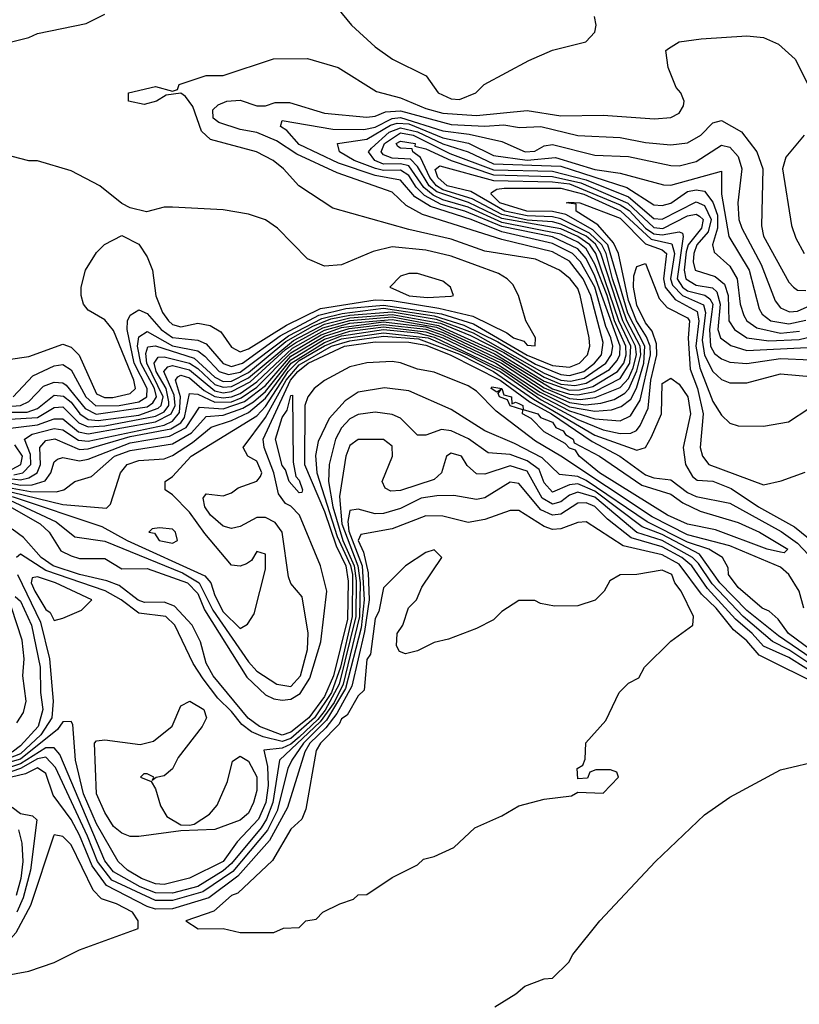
# Model space of a CAD drawing. Header units: inches. Extents: x 2348341 to 2479810, y 460419 to 613669.
# Tile 616 of 656: x 2447868 to 2449714, y 573112 to 575443. Entities that reach past the tile are written whole.
import ezdxf

# ---------------------------------------------------------------- set-up
doc = ezdxf.new("R2010")
doc.units = ezdxf.units.IN
doc.header["$MEASUREMENT"] = 0
doc.layers.add('C4547', color=7, linetype='Continuous')

msp = doc.modelspace()

# ---------------------------------------------------------------- linework, layer by layer
at = {"layer": 'C4547', "color": 2}
for points, elevation in [([(2448610, 575484), (2448654, 575430), (2448710, 575379.1), (2448751, 575350), (2448831, 575310), (2448858.8, 575270), (2448890, 575255.5), (2448910, 575254), (2448948.7, 575270), (2448968, 575290), (2449073.6, 575346.4), (2449130, 575371), (2449208.9, 575391.1), (2449230, 575414), (2449233.2, 575430), (2449229.3, 575450.7)], 66), ([(2447810, 575381), (2447890, 575401), (2447910, 575410.8), (2448025.6, 575434.4), (2448070, 575456)], 66), ([(2447852.8, 574550), (2447899.6, 574600.4), (2447950, 574623.9), (2447970, 574626.5), (2447990, 574614.6), (2448024.6, 574550), (2448048.7, 574528.7), (2448104, 574530), (2448150, 574538.7), (2448168.9, 574550), (2448170.3, 574570), (2448139.5, 574630), (2448122.7, 574710), (2448123.8, 574730), (2448130, 574743.8), (2448150, 574756), (2448170, 574747.6), (2448203, 574710), (2448230, 574690.8), (2448290, 574684.6), (2448310, 574675.6), (2448350, 574629.4), (2448370, 574622.1), (2448396.2, 574630), (2448485.2, 574694.8), (2448576.7, 574743.3), (2448640.8, 574759.2), (2448730, 574767.6), (2448866.7, 574746.7), (2448943.2, 574723.2), (2449070, 574649.3), (2449130, 574624.6), (2449170, 574620.9), (2449194.2, 574630), (2449212.8, 574650), (2449218.7, 574670), (2449216.8, 574690), (2449195.7, 574790), (2449190, 574807), (2449172, 574830), (2449146.6, 574850), (2449090, 574876.1), (2448970, 574895.3), (2448890, 574923.5), (2448790, 574946.4), (2448610, 574997.2), (2448529.6, 575049.6), (2448493.2, 575090), (2448468.7, 575110), (2448428.7, 575130), (2448319.7, 575159.8), (2448299, 575179), (2448278, 575238), (2448261.2, 575261.2), (2448250, 575269), (2448215.3, 575264.7), (2448192, 575250), (2448162.7, 575242.7), (2448126, 575250), (2448126, 575270), (2448190, 575284.7), (2448230, 575274), (2448242, 575278), (2448246, 575290), (2448310, 575311.3), (2448350, 575311.3), (2448469.1, 575350.9), (2448550, 575351.3), (2448622, 575330), (2448713, 575273), (2448770, 575258.3), (2448830, 575232.9), (2448870, 575221.7), (2448950, 575216.8), (2449070, 575228.4), (2449150, 575215.6), (2449250, 575217), (2449371.8, 575208.2), (2449410, 575212), (2449430, 575222), (2449440.4, 575239.6), (2449442, 575250), (2449434, 575270), (2449422.5, 575282.5), (2449403.7, 575330), (2449398, 575370), (2449404.7, 575375.3), (2449430, 575391), (2449482, 575398), (2449590, 575404.7), (2449630, 575401), (2449665.4, 575385.4), (2449704.7, 575350), (2449744.7, 575270)], 62), ([(2447830, 574526.4), (2447870.3, 574529.7), (2447890, 574539.3), (2447924.6, 574575.4), (2447950, 574585.4), (2447970, 574583.5), (2447977.9, 574577.9), (2448022.9, 574522.9), (2448049.1, 574509.1), (2448170, 574526.7), (2448183.8, 574536.2), (2448192, 574550), (2448187.4, 574570), (2448155.3, 574630), (2448146.8, 574670), (2448150, 574692.4), (2448170, 574705), (2448230, 574671.1), (2448290, 574658.9), (2448306.9, 574646.9), (2448340.2, 574610), (2448363, 574603), (2448390, 574609.1), (2448505, 574695), (2448583.9, 574736.1), (2448632.1, 574747.9), (2448730, 574759.9), (2448850, 574742.4), (2448920.2, 574720.2), (2449000.5, 574680.5), (2449090, 574627.4), (2449150, 574602.9), (2449170, 574601), (2449204.1, 574610), (2449229.8, 574630), (2449246.3, 574650), (2449250, 574679.3), (2449220.9, 574790), (2449202.9, 574830), (2449170, 574871.8), (2449130, 574893.6), (2449010, 574922.7), (2448822.1, 574982.1), (2448783.3, 575003.3), (2448750, 575035.1), (2448620.3, 575080.3), (2448524.7, 575124.7), (2448476.5, 575156.5), (2448430, 575176.4), (2448390, 575183.4), (2448339.6, 575199.6), (2448326.4, 575210), (2448325.3, 575230), (2448338.5, 575241.5), (2448359, 575250), (2448390, 575252.9), (2448430, 575239), (2448450, 575239), (2448473.2, 575246.8), (2448506.8, 575246.8), (2448590, 575221.8), (2448690, 575212.1), (2448710, 575214.7), (2448734.6, 575225.4), (2448770, 575227.7), (2448890, 575195.3), (2448970, 575190.8), (2449014.3, 575194.3), (2449051.8, 575188.2), (2449102, 575190), (2449190, 575169.2), (2449290, 575164.7), (2449350, 575152.4), (2449410, 575146.9), (2449450, 575151.4), (2449481.3, 575170), (2449510, 575198.7), (2449530, 575204.2), (2449577.7, 575177.7), (2449614, 575130), (2449627.8, 575090), (2449624.8, 574955.2), (2449630, 574931), (2449690, 574822), (2449700.5, 574810), (2449710, 574803.1), (2449730, 574801.7)], 58), ([(2447750, 574513.8), (2447885.8, 574514.3), (2447910, 574522.6), (2447950, 574554.6), (2447972.1, 574552.1), (2447990, 574537.7), (2448010.4, 574510.4), (2448030, 574496.6), (2448053.9, 574493.9), (2448150, 574507.1), (2448196.3, 574523.7), (2448203.4, 574530), (2448208.3, 574550), (2448169.6, 574630), (2448166.7, 574653.3), (2448171.5, 574668.5), (2448190, 574670.7), (2448281.7, 574641.7), (2448330, 574596.6), (2448350, 574586.9), (2448370, 574587.8), (2448410, 574607.8), (2448498.8, 574681.2), (2448562.2, 574717.8), (2448605.2, 574734.8), (2448650, 574743.8), (2448750, 574751.7), (2448854.4, 574734.4), (2448941.8, 574701.8), (2449110, 574606), (2449150, 574589.8), (2449172.5, 574587.5), (2449205.2, 574594.8), (2449256.1, 574630), (2449270, 574650.6), (2449273, 574670), (2449268.4, 574690), (2449256.5, 574716.5), (2449229.9, 574810), (2449196.4, 574870), (2449177.7, 574890), (2449130, 574913.4), (2449010, 574940.6), (2448937.2, 574970), (2448840.7, 575000.7), (2448804.2, 575024.2), (2448770, 575063.2), (2448710, 575074.2), (2448623.2, 575103.2), (2448530, 575148), (2448501.1, 575181.1), (2448485.6, 575190), (2448490, 575204.7), (2448610, 575184.1), (2448683.5, 575183.5), (2448710, 575189.1), (2448750, 575209.7), (2448770, 575212), (2448870, 575179.9), (2448932.3, 575172.3), (2449010, 575154.9), (2449064.9, 575130), (2449088.3, 575131.7), (2449110, 575144.2), (2449130, 575147.6), (2449230, 575122.2), (2449310, 575119.1), (2449410, 575097.7), (2449430, 575096.9), (2449470, 575107.7), (2449530, 575146.3), (2449550, 575141.7), (2449570, 575119.3), (2449578, 575090), (2449569.2, 575010), (2449571.4, 574970), (2449578.2, 574950), (2449624, 574864), (2449657.5, 574777.5), (2449670, 574761.1), (2449691.5, 574751.5), (2449710, 574753), (2449770, 574780.2)], 54), ([(2447790, 574494.6), (2447910, 574501.2), (2447950, 574525), (2447970, 574526.6), (2448008.6, 574488.6), (2448030, 574479.3), (2448070, 574481.8), (2448190, 574504.2), (2448210, 574515), (2448221.1, 574530), (2448221.6, 574538.4), (2448214.7, 574570), (2448191.7, 574610), (2448186.5, 574630), (2448196.1, 574643.9), (2448210, 574645), (2448270, 574630.1), (2448290, 574617.4), (2448330, 574579.7), (2448350, 574572.9), (2448370, 574574.9), (2448410, 574595.1), (2448516.6, 574683.4), (2448590, 574722.4), (2448650, 574737.2), (2448750, 574745.4), (2448864.6, 574724.6), (2448935.9, 574695.9), (2449015, 574655), (2449110, 574596.6), (2449150, 574580), (2449182.9, 574577), (2449210, 574582.6), (2449264.7, 574615.3), (2449283.3, 574636.7), (2449289.4, 574650), (2449290.3, 574670), (2449230, 574835.9), (2449210, 574877.7), (2449190, 574900.9), (2449130, 574928.8), (2449010, 574953.4), (2448922.2, 574990), (2448865.9, 575005.9), (2448827, 575027), (2448807, 575047), (2448790, 575074), (2448770, 575086.7), (2448730, 575086.4), (2448710.9, 575090.9), (2448660.5, 575110), (2448625.4, 575130), (2448620.9, 575150), (2448690, 575160.4), (2448746.4, 575193.6), (2448762, 575198.1), (2448790, 575196.3), (2448870, 575163.8), (2448930.9, 575150.9), (2448990, 575122), (2449070, 575110.6), (2449137, 575117), (2449230, 575088.6), (2449290, 575080.2), (2449392.5, 575052.5), (2449410, 575051.3), (2449530, 575084.7), (2449530.2, 575030), (2449547.5, 574930), (2449595.4, 574850), (2449619, 574759), (2449626.4, 574746.4), (2449647, 574730), (2449690, 574722.9), (2449730, 574732.1)], 50), ([(2447826.3, 574473.7), (2447910, 574483.7), (2447950, 574498.4), (2447970, 574498.4), (2448007.8, 574467.8), (2448030, 574462.6), (2448190, 574491), (2448227.1, 574510), (2448236.4, 574530), (2448234.1, 574554.1), (2448209.5, 574610), (2448218.6, 574621.4), (2448230, 574624.3), (2448270, 574614.4), (2448330, 574564.9), (2448350, 574560.1), (2448370, 574562.6), (2448414.2, 574585.8), (2448497.9, 574662.1), (2448521.7, 574678.3), (2448586.1, 574713.9), (2448650, 574730.7), (2448750, 574739.4), (2448859.6, 574719.6), (2448997.2, 574657.2), (2449110, 574587.6), (2449170, 574566.1), (2449193.5, 574566.5), (2449225.1, 574574.9), (2449284.2, 574610), (2449298.5, 574630), (2449304.4, 574650), (2449303.4, 574670), (2449276.8, 574730), (2449259.1, 574790), (2449230, 574864.5), (2449210, 574901.1), (2449190, 574916.8), (2449150, 574935.2), (2449010, 574963.1), (2448930, 574999.4), (2448870, 575016.8), (2448847.6, 575027.6), (2448825.6, 575045.6), (2448790, 575097.5), (2448770, 575102.3), (2448730, 575101.4), (2448708.9, 575110), (2448694.2, 575130), (2448701, 575139), (2448743.1, 575176.9), (2448770, 575187.3), (2448810, 575177.7), (2448870, 575149), (2448930, 575130.6), (2448990, 575102.3), (2449150, 575096.6), (2449305.6, 575045.6), (2449370, 575005.2), (2449390, 575003.5), (2449410, 575008.6), (2449450, 575036.3), (2449470, 575040.7), (2449490, 575037.4), (2449510, 575011.6), (2449520.5, 574980.5), (2449521, 574950), (2449509, 574910), (2449512.9, 574892.9), (2449550, 574859.5), (2449567.3, 574830), (2449574.2, 574770), (2449583.1, 574743.1), (2449590.3, 574730), (2449613.6, 574713.6), (2449670, 574701.3), (2449714.5, 574705.5)], 46), ([(2447854.6, 574365.4), (2447875.5, 574370), (2447894.8, 574390), (2447894.1, 574414.1), (2447879.2, 574450), (2447898, 574462), (2447950, 574475.7), (2447970, 574472.1), (2448007.4, 574447.4), (2448030, 574445.6), (2448210, 574483.4), (2448230, 574493), (2448247, 574513), (2448248.9, 574550), (2448237.3, 574590), (2448242.3, 574597.7), (2448250, 574601.3), (2448270, 574595.6), (2448305, 574565), (2448330, 574551.1), (2448350, 574547.6), (2448370, 574550.7), (2448390, 574558.5), (2448430, 574585.6), (2448514.2, 574665.8), (2448590, 574708.4), (2448650, 574724.5), (2448750, 574733.3), (2448855, 574715.1), (2448992.4, 574652.4), (2449130, 574569.1), (2449170, 574556.4), (2449190, 574555.2), (2449230, 574562.8), (2449290, 574593.4), (2449313.4, 574630), (2449315.5, 574670), (2449286.9, 574730), (2449232.4, 574890), (2449218.5, 574910), (2449190, 574929.9), (2449150, 574947.7), (2449010, 574972.8), (2448930.8, 575010.8), (2448856, 575036), (2448838.1, 575050), (2448810, 575095.7), (2448793.4, 575113.4), (2448750, 575115.4), (2448730, 575122.9), (2448724.1, 575130), (2448731.7, 575150), (2448770, 575175.2), (2448799.8, 575170), (2448886.7, 575126.7), (2448990, 575087.9), (2449130, 575084.8), (2449210, 575064.1), (2449310, 575023.5), (2449370, 574972.9), (2449390, 574970.9), (2449470, 575011.8), (2449490, 575003.2), (2449505.7, 574970), (2449498.7, 574941.3), (2449471.6, 574910), (2449464.3, 574890), (2449462.8, 574870), (2449467.6, 574850), (2449515.3, 574835.3), (2449537.3, 574817.3), (2449545.8, 574790), (2449547.8, 574730), (2449560.9, 574710), (2449590.1, 574690.1), (2449642.6, 574682.6), (2449713.8, 574686.2), (2449811, 574709)], 42), ([(2449726, 575170), (2449682.3, 575117.7), (2449674.9, 575090), (2449696, 574956), (2449706.1, 574926.1), (2449726, 574890)], 62), ([(2447830, 574358.6), (2447870, 574353.9), (2447890, 574358.2), (2447909.5, 574370.5), (2447917.6, 574390), (2447916.2, 574430), (2447930, 574446.9), (2447951.1, 574451.1), (2448010, 574425.3), (2448030, 574427.3), (2448130, 574456.1), (2448225.7, 574474.3), (2448250, 574488.6), (2448258.7, 574501.3), (2448270, 574558), (2448290, 574556.4), (2448330, 574537.3), (2448370, 574538.7), (2448392.4, 574547.6), (2448430, 574572.9), (2448510, 574654.7), (2448582.5, 574697.5), (2448630, 574714.4), (2448730, 574727.8), (2448830, 574715.9), (2448870, 574702.9), (2449010, 574636.2), (2449110, 574571.3), (2449170, 574546.6), (2449195.9, 574544.1), (2449230.9, 574549.1), (2449290, 574572.2), (2449310, 574594), (2449320.9, 574619.1), (2449328.5, 574650), (2449326.6, 574670), (2449296.6, 574730), (2449244.5, 574890), (2449231.9, 574911.9), (2449210, 574930.5), (2449150, 574959.5), (2449130, 574964.8), (2449070, 574968.4), (2449010, 574982.3), (2448939.5, 575019.5), (2448870, 575040.7), (2448855.4, 575050), (2448839.3, 575070), (2448817.3, 575117.3), (2448798.9, 575130), (2448797.7, 575137.7), (2448770, 575139.2), (2448763.3, 575143.3), (2448759.8, 575150), (2448770, 575155.7), (2448804.9, 575150), (2448803.8, 575143.8), (2448830, 575137.6), (2448889.7, 575109.7), (2448990, 575075.8), (2449130, 575072.3), (2449197.1, 575057.1), (2449308.5, 575008.5), (2449370, 574951.6), (2449390.9, 574949.1), (2449450, 574979), (2449470, 574982.8), (2449478.1, 574978.1), (2449486.7, 574970), (2449482.6, 574950), (2449451.1, 574910), (2449446.4, 574893.6), (2449441.6, 574850), (2449445.7, 574830), (2449470, 574814.5), (2449508.6, 574808.6), (2449518.8, 574798.8), (2449526.7, 574770), (2449521.4, 574710), (2449527.5, 574690), (2449552.2, 574672.2), (2449590, 574660.1), (2449732.9, 574667.1)], 38), ([(2447841, 574639), (2447890, 574646), (2447970, 574675.3), (2447990, 574667.6), (2448008.7, 574648.7), (2448050, 574557.3), (2448069.1, 574549.1), (2448089, 574549), (2448130, 574558.2), (2448142.4, 574570), (2448138.1, 574590), (2448090, 574707.6), (2448070, 574732.7), (2448030, 574755.3), (2448019, 574770), (2448014, 574790), (2448014, 574810), (2448024, 574850), (2448050, 574892), (2448069.2, 574910.8), (2448110, 574932), (2448150, 574912), (2448170, 574882), (2448182.8, 574850), (2448190.5, 574789.5), (2448206.7, 574750), (2448220.8, 574730), (2448230, 574721.8), (2448250, 574716.1), (2448290, 574724.6), (2448319.6, 574719.6), (2448344.2, 574704.2), (2448370, 574668), (2448390, 574657), (2448410, 574664.1), (2448500.2, 574719.8), (2448580.4, 574759.6), (2448710, 574779.9), (2448750, 574778.5), (2448860.4, 574760.4), (2448941.1, 574741.1), (2449022, 574702), (2449037.6, 574690), (2449061.8, 574681.8), (2449070, 574673), (2449088.7, 574671.3), (2449089.4, 574690), (2449066.6, 574730), (2449049.3, 574790), (2449035.9, 574815.9), (2449022.7, 574830), (2449002, 574842), (2448890, 574883.1), (2448830, 574897.8), (2448750, 574905.7), (2448705.3, 574894.8), (2448630, 574862.7), (2448590, 574859.3), (2448550, 574877.2), (2448479, 574950), (2448450, 574969.3), (2448410, 574982.7), (2448350, 574993.2), (2448230, 574999), (2448210, 574999), (2448168.7, 574988.7), (2448130, 574998), (2448110, 575008), (2448058, 575050), (2447990, 575085.2), (2447910, 575109), (2447890, 575109), (2447850, 575119)], 66), ([(2447830, 574349.6), (2447870, 574341.4), (2447897.9, 574342.1), (2447928.2, 574351.8), (2447941.6, 574370), (2447950, 574396.3), (2447957.4, 574402.6), (2447970, 574406.3), (2448010, 574399), (2448030, 574402.5), (2448130, 574441.5), (2448223.2, 574456.8), (2448262.2, 574477.8), (2448294.1, 574525.9), (2448350, 574522), (2448400.6, 574539.4), (2448450, 574577.5), (2448510, 574646.3), (2448590, 574694.3), (2448648.2, 574711.8), (2448730, 574721.8), (2448830, 574710.4), (2448870, 574696.5), (2449008.8, 574630), (2449110, 574563.6), (2449170, 574536.7), (2449208.3, 574531.7), (2449244.6, 574535.4), (2449275.8, 574544.3), (2449301.2, 574558.8), (2449311.1, 574568.9), (2449330, 574611.8), (2449338.9, 574650), (2449337.5, 574670), (2449306.1, 574730), (2449272.1, 574830), (2449256.8, 574890), (2449246.7, 574910), (2449217.7, 574937.7), (2449150, 574971.4), (2449130, 574976.6), (2449070, 574979), (2449016.8, 574990), (2448936.7, 575036.7), (2448880.8, 575050), (2448858.7, 575070), (2448851.8, 575088.2), (2448863.1, 575096.9), (2448990, 575062.2), (2449130, 575059.6), (2449170, 575054.4), (2449290, 575005.2), (2449311.3, 574991.3), (2449350, 574949.7), (2449370, 574936.4), (2449390, 574933.5), (2449430, 574941.2), (2449437.5, 574937.5), (2449439.7, 574930), (2449425.4, 574830), (2449437.9, 574810), (2449450, 574801.3), (2449490.9, 574790.9), (2449502.7, 574782.7), (2449509.6, 574769.6), (2449501.6, 574710), (2449503.9, 574670), (2449513.3, 574653.3), (2449530, 574640.2), (2449550, 574632.3), (2449590, 574629.2), (2449670, 574640.8), (2449741.8, 574638.2)], 34), ([(2447850, 574334.2), (2447893.9, 574326.1), (2447954.9, 574325.1), (2447972.3, 574330), (2447999, 574350), (2448038, 574362), (2448092.6, 574410), (2448130, 574423.3), (2448230, 574439), (2448275, 574465), (2448310, 574503.5), (2448350, 574507.3), (2448396.8, 574523.2), (2448421.8, 574538.2), (2448450, 574563.2), (2448510, 574637.7), (2448590, 574686.9), (2448650, 574705.6), (2448730, 574715.7), (2448830, 574704.3), (2448870, 574690.1), (2448995.9, 574630), (2449101.1, 574561.1), (2449170, 574526.8), (2449230, 574516.6), (2449270, 574519.5), (2449292.8, 574527.2), (2449315.2, 574544.8), (2449328.8, 574571.2), (2449345.9, 574630), (2449348.3, 574670), (2449308.6, 574748.6), (2449260.6, 574910), (2449225.8, 574945.8), (2449161.8, 574981.8), (2449130, 574989.3), (2449069.5, 574990), (2449005.4, 575010), (2448984.8, 575030), (2448985.7, 575034.3), (2448998, 575042), (2449015.6, 575044.4), (2449150, 575044), (2449204.4, 575030), (2449290.7, 574990.7), (2449364, 574924), (2449412.8, 574912.8), (2449418.6, 574890), (2449409.7, 574830), (2449414.4, 574814.4), (2449437.8, 574790), (2449487.8, 574767.8), (2449492.5, 574750), (2449484.6, 574684.6), (2449490, 574648.8), (2449510, 574610.2), (2449530, 574591.6), (2449550, 574583.6), (2449590, 574583.6), (2449670, 574604.9), (2449750, 574597.7)], 30), ([(2447850, 574324.3), (2447970, 574295.3), (2448073.4, 574286.6), (2448083.6, 574296.4), (2448107.1, 574370), (2448122.4, 574390), (2448150, 574399.3), (2448210, 574403.9), (2448230, 574411.7), (2448277.7, 574442.3), (2448321.8, 574478.2), (2448370, 574494.3), (2448410, 574513.6), (2448450, 574547.2), (2448511.3, 574630), (2448590, 574679), (2448630, 574694.8), (2448730, 574709.6), (2448810, 574701.5), (2448850, 574691.6), (2449010, 574615.2), (2449096.2, 574556.1), (2449170, 574516.8), (2449230, 574497.9), (2449290, 574493.7), (2449314.3, 574505.7), (2449337.4, 574542.6), (2449361.7, 574650), (2449361.1, 574670), (2449352.5, 574692.6), (2449329, 574730), (2449310, 574778.4), (2449286.1, 574890), (2449274.7, 574914.7), (2449237.5, 574957.5), (2449186.2, 574990), (2449186.3, 575006.3), (2449162, 575010), (2449168.4, 575011.5), (2449194.8, 575010), (2449290, 574973.6), (2449350, 574912.8), (2449390, 574898.7), (2449399.8, 574890), (2449393, 574830), (2449396.9, 574810), (2449420.8, 574780.8), (2449472.4, 574752.4), (2449476.1, 574730), (2449469.2, 574670), (2449479.2, 574619.2), (2449510, 574539.3), (2449530, 574507.3), (2449550, 574487.7), (2449570, 574482), (2449630, 574480.7), (2449689.1, 574490.9), (2449737.2, 574522.8)], 26), ([(2447850, 574314.3), (2448063, 574243), (2448122.8, 574210), (2448306.5, 574126.5), (2448321.1, 574110), (2448330, 574080.3), (2448350, 574041.2), (2448390, 574001.6), (2448407.7, 574012.3), (2448423.6, 574036.4), (2448450, 574142), (2448450, 574178), (2448430, 574184), (2448417, 574163), (2448404.9, 574155.1), (2448390, 574149.6), (2448370, 574151.8), (2448306.5, 574226.5), (2448270, 574277.3), (2448230, 574318.4), (2448212.7, 574330), (2448212.7, 574350), (2448230, 574361.6), (2448274.5, 574410), (2448430, 574505.5), (2448450, 574527.1), (2448503.7, 574610), (2448530, 574636.1), (2448590, 574671), (2448630, 574687.5), (2448730, 574701.6), (2448835.5, 574690), (2448928.4, 574650), (2449005.8, 574610), (2449103.2, 574543.2), (2449190, 574496.3), (2449250, 574472.4), (2449290, 574463.5), (2449315.6, 574464.4), (2449329.1, 574470.9), (2449337.7, 574482.3), (2449356.5, 574523.5), (2449362.7, 574590), (2449377.1, 574650), (2449376.1, 574676.1), (2449365.6, 574705.6), (2449350, 574725.7), (2449330, 574767.3), (2449321.4, 574810), (2449322.9, 574837.1), (2449330, 574858.8), (2449350, 574866), (2449382.8, 574782.8), (2449401.6, 574761.6), (2449450, 574737.7), (2449454.1, 574730), (2449451, 574689), (2449455.7, 574615.7), (2449473.3, 574570), (2449487.1, 574510), (2449479.5, 574430), (2449485.3, 574410), (2449500.5, 574390), (2449630, 574342), (2449671.1, 574351.1), (2449728, 574372)], 22), ([(2447770, 574340.2), (2447954.4, 574254.4), (2447998.7, 574218.7), (2448070, 574208.4), (2448253.8, 574133.8), (2448293.2, 574110), (2448325.6, 574045.6), (2448410, 573923.1), (2448430, 573900.9), (2448477.3, 573870), (2448510, 573864.7), (2448533.1, 573890), (2448550, 573952), (2448551, 573991), (2448537, 574077), (2448510, 574108.7), (2448504.4, 574124.4), (2448489.8, 574230), (2448472.9, 574253), (2448450, 574264.4), (2448430, 574264.8), (2448390, 574243.1), (2448370, 574238.3), (2448350, 574244), (2448319.7, 574270), (2448306.9, 574290), (2448302.7, 574310), (2448310, 574321), (2448350, 574316.3), (2448370, 574323), (2448385.4, 574334.6), (2448430, 574350.4), (2448438.4, 574361.6), (2448441.7, 574370), (2448430, 574398), (2448408.7, 574410), (2448397, 574430), (2448450, 574501.6), (2448499, 574590), (2448530, 574626.2), (2448606.2, 574670), (2448650, 574682.7), (2448730, 574693.6), (2448812.4, 574687.6), (2448910, 574651), (2448990.5, 574610), (2449084.8, 574544.8), (2449230, 574459.9), (2449330, 574423.7), (2449350, 574430.4), (2449364.2, 574455.8), (2449387.8, 574510), (2449390, 574582), (2449410, 574594.8), (2449430, 574580.5), (2449450.1, 574550), (2449456.8, 574510), (2449439.3, 574430), (2449445.3, 574390), (2449461.7, 574361.7), (2449472.7, 574352.7), (2449510, 574350.9), (2449553.3, 574333.4), (2449618, 574290), (2449702.9, 574242.9), (2449735.9, 574215.9)], 18), ([(2447809.1, 574310), (2447916.9, 574250), (2447938.2, 574230), (2447965.9, 574185.9), (2447990, 574173.5), (2448010, 574167.9), (2448070, 574167.9), (2448110, 574143.1), (2448170, 574144.2), (2448265.6, 574110), (2448290, 574084.5), (2448306, 574046), (2448406.2, 573886.2), (2448450, 573844.8), (2448470, 573835.3), (2448490, 573832.2), (2448510, 573834.6), (2448532.4, 573847.6), (2448555.4, 573884.6), (2448581.4, 573970), (2448595.4, 574090), (2448580.2, 574150), (2448530.7, 574270), (2448510, 574291.1), (2448497.5, 574297.5), (2448481, 574321), (2448470.4, 574370.4), (2448446.9, 574430), (2448444.7, 574450), (2448509.4, 574590), (2448526.7, 574610), (2448551.3, 574630), (2448637.4, 574670), (2448710, 574680.8), (2448790, 574679.6), (2448830, 574673), (2448887.3, 574650), (2449006.3, 574590), (2449077.4, 574537.4), (2449127.7, 574510), (2449224.2, 574444.2), (2449289.1, 574410), (2449350, 574365.7), (2449370, 574358.5), (2449410, 574353.6), (2449450, 574323.7), (2449470, 574314.6), (2449550, 574298.2), (2449671.7, 574231.8), (2449710, 574203.7), (2449736.1, 574176.1)], 14), ([(2449725.5, 574050), (2449713.9, 574090), (2449690, 574129.8), (2449670, 574146.8), (2449550, 574197.4), (2449450, 574223.9), (2449366.1, 574266.1), (2449149.8, 574410), (2449090, 574445), (2448996.4, 574516.4), (2448950, 574563.5), (2448930, 574576.5), (2448850, 574609), (2448810, 574615.8), (2448770, 574630.6), (2448750, 574634.1), (2448690, 574630.6), (2448650, 574621.5), (2448590, 574589.1), (2448565.9, 574570), (2448550.8, 574550), (2448543.3, 574530), (2448542.9, 574390), (2448590, 574278.9), (2448617.5, 574197.5), (2448640.5, 574150), (2448646.3, 574113.7), (2448644.2, 574024.3), (2448611.1, 573890), (2448590, 573841), (2448552.8, 573790), (2448510, 573756.7), (2448490, 573749.5), (2448436.2, 573770), (2448409.6, 573789.6), (2448326.1, 573890), (2448310, 573919.7), (2448296.5, 573970), (2448276.8, 574010), (2448234.5, 574054.5), (2448210, 574064.1), (2448163.6, 574063.6), (2448149.1, 574069.1), (2448103.4, 574103.4), (2448074.9, 574114.9), (2448010, 574129.4), (2447947.7, 574150), (2447919.4, 574170), (2447877.4, 574217.4), (2447850, 574236.8)], 14), ([(2449758.5, 573938.5), (2449689, 573990), (2449664.2, 574024.2), (2449642.7, 574042.7), (2449626.3, 574050), (2449570, 574098.7), (2449546.9, 574130), (2449545.6, 574145.6), (2449532.7, 574170), (2449500.5, 574190), (2449450, 574206.2), (2449354.2, 574254.2), (2449210, 574352.3), (2449190, 574361.9), (2449146.5, 574366.5), (2449105.5, 574405.5), (2449040, 574440), (2448970, 574469.8), (2448890, 574520.7), (2448790, 574564.2), (2448731.9, 574571.9), (2448670, 574561.1), (2448638.8, 574541.2), (2448601, 574499), (2448575.3, 574444.8), (2448568.8, 574411.2), (2448572.1, 574370), (2448620.1, 574219.9), (2448651.3, 574151.3), (2448656, 574130), (2448655.6, 574030), (2448627.7, 573910), (2448606.3, 573850), (2448566.3, 573790), (2448510, 573741.5), (2448490, 573734.2), (2448445, 573745), (2448416.9, 573756.9), (2448394.3, 573774.3), (2448370, 573805.6), (2448337, 573837), (2448302.3, 573882.3), (2448279.1, 573919.1), (2448235.8, 574010), (2448214, 574030), (2448150, 574038.5), (2448108.6, 574070), (2448070.8, 574090.8), (2447930, 574139), (2447870, 574177.7), (2447860.3, 574170)], 18), ([(2449759.6, 573919.6), (2449664.8, 573984.8), (2449590, 574044.2), (2449526.3, 574110), (2449477.8, 574177.8), (2449390, 574224.1), (2449342.4, 574242.4), (2449230, 574327.3), (2449190, 574344), (2449170, 574341.9), (2449130, 574324.5), (2449110, 574346.6), (2449098, 574378), (2449070, 574399.1), (2449030, 574413.9), (2448977.7, 574417.7), (2448931.1, 574451.1), (2448890, 574469.8), (2448867.1, 574472.9), (2448830, 574459.5), (2448810, 574459.3), (2448770, 574499.7), (2448750, 574508.3), (2448710, 574514), (2448670, 574508.5), (2448650, 574498), (2448630, 574477.3), (2448616.1, 574450), (2448601.3, 574390), (2448599.2, 574350), (2448610.1, 574289.9), (2448633.6, 574210), (2448660.4, 574150), (2448665.3, 574114.7), (2448664.1, 574030), (2448624.5, 573870), (2448591.3, 573808.7), (2448574, 573786), (2448530, 573744.6), (2448510, 573727.7), (2448490, 573718.8), (2448446.2, 573713.8), (2448454.8, 573674.8), (2448456.8, 573630), (2448451.3, 573590), (2448434, 573550), (2448383.2, 573496.8), (2448350, 573449.9), (2448270, 573410.9), (2448210, 573395.4), (2448190, 573397.4), (2448156.8, 573410), (2448123.5, 573430), (2448101.7, 573450), (2448050, 573539.3), (2448019.6, 573610), (2448000.6, 573690), (2447994.2, 573774.2), (2447990, 573782), (2447970, 573780.7), (2447957.7, 573762.3), (2447870, 573692.4), (2447805.7, 573674.3)], 22), ([(2449770, 573897.3), (2449690, 573951.6), (2449651, 573971), (2449581.1, 574030), (2449507.8, 574107.8), (2449475.7, 574155.7), (2449461.1, 574170), (2449390, 574210.3), (2449329.3, 574229.3), (2449230, 574312.5), (2449190, 574324.9), (2449170, 574317.6), (2449150, 574302), (2449130, 574296.3), (2449105.4, 574310), (2449070, 574374), (2449030, 574387.3), (2448970, 574366.9), (2448950, 574367.8), (2448927.8, 574387.8), (2448914.5, 574410), (2448890, 574417), (2448878.8, 574410), (2448866.7, 574370), (2448850, 574354.7), (2448770, 574328.7), (2448747.2, 574327.3), (2448733.8, 574333.8), (2448726.6, 574350), (2448751.1, 574410), (2448750, 574433.2), (2448730, 574449.4), (2448670, 574449.4), (2448650, 574435.1), (2448640.9, 574410), (2448625.5, 574314.5), (2448630.8, 574250), (2448669, 574150), (2448674.4, 574110), (2448672.7, 574030), (2448634.1, 573870), (2448613.1, 573826.9), (2448579.5, 573780.5), (2448483.5, 573690), (2448467.6, 573590), (2448452.9, 573550), (2448440.3, 573530), (2448370, 573445.4), (2448350, 573428), (2448290, 573391.2), (2448230, 573375.4), (2448190, 573376.1), (2448153.5, 573390), (2448090, 573425.3), (2448070, 573452), (2447963.1, 573703.1), (2447950, 573719.3), (2447930, 573719.6), (2447870, 573681.2), (2447801.3, 573658.7)], 26), ([(2447850, 574378.7), (2447871.1, 574390), (2447874.5, 574410), (2447856.6, 574436.6)], 46), ([(2449770, 573882.6), (2449690, 573932.8), (2449630, 573959.8), (2449603, 573990), (2449563.6, 574023.6), (2449496.9, 574096.9), (2449459.9, 574150), (2449436.1, 574170), (2449390, 574194.9), (2449316.2, 574216.2), (2449260.3, 574260.3), (2449230, 574290.5), (2449210, 574299.5), (2449190, 574298.5), (2449150, 574272.2), (2449130, 574270.5), (2449102.6, 574282.6), (2449050, 574345.4), (2449030, 574348.3), (2448970, 574311.1), (2448950, 574307.3), (2448896.4, 574316.4), (2448855.7, 574315.7), (2448819.1, 574310), (2448770, 574285.8), (2448730, 574274.2), (2448710, 574273.5), (2448670, 574284), (2448650, 574281.3), (2448645.1, 574254.9), (2448647.4, 574232.6), (2448679.1, 574150), (2448683.9, 574070), (2448676.7, 574003.3), (2448640.1, 573859.9), (2448595, 573785), (2448540.5, 573730), (2448512.3, 573690), (2448503.5, 573670), (2448477.9, 573570), (2448455.4, 573524.6), (2448373.3, 573426.7), (2448301.8, 573378.2), (2448230, 573357.6), (2448190, 573357.6), (2448086.1, 573406.1), (2448052.6, 573450), (2448029, 573510), (2447952.6, 573672.6), (2447930, 573696.8), (2447910, 573693.2), (2447870, 573670.2), (2447810.2, 573650)], 30), ([(2449770, 573863.7), (2449619, 573939), (2449590, 573973), (2449558.5, 573998.5), (2449517.7, 574050), (2449483, 574083), (2449430, 574154.5), (2449390, 574176.4), (2449297.2, 574197.2), (2449210, 574254.3), (2449190, 574252.4), (2449150, 574237.4), (2449130, 574236.1), (2449110, 574243.5), (2449050, 574281.3), (2449030, 574281.3), (2448970, 574259.7), (2448930, 574252.8), (2448870, 574268), (2448830, 574268.2), (2448750, 574237.6), (2448675.8, 574224.2), (2448669.6, 574210.4), (2448682.3, 574182.3), (2448693.6, 574133.6), (2448695.9, 574070), (2448685, 573995), (2448654.8, 573865.2), (2448619.4, 573800.6), (2448593.4, 573766.6), (2448555, 573730), (2448543.3, 573710), (2448502, 573578), (2448460, 573500), (2448384.7, 573415.2), (2448315.7, 573364.3), (2448230, 573338.3), (2448190, 573337.1), (2448170, 573343.4), (2448073.4, 573393.4), (2448039.6, 573439.6), (2448010, 573512.8), (2447990, 573549.8), (2447947.3, 573607.3), (2447930, 573658.7), (2447910, 573672.1), (2447882, 573658), (2447848.9, 573650)], 34), ([(2447862.6, 574130), (2447917.2, 574017.2), (2447939.1, 573930), (2447947.3, 573830), (2447944.2, 573790), (2447918.6, 573750), (2447870, 573704.7), (2447831.3, 573690)], 18), ([(2447857.3, 574077.3), (2447870, 574066.4), (2447896.4, 574010), (2447916.6, 573910), (2447917.6, 573850), (2447923.2, 573810), (2447911.7, 573770), (2447870, 573723.8), (2447850, 573709.3)], 14), ([(2447861.7, 573778.3), (2447877.1, 573802.9), (2447883.2, 573830), (2447875.9, 573890), (2447878.5, 573930), (2447874.4, 573974.4), (2447848.7, 574051.3)], 14), ([(2448993.6, 573106.4), (2449043.1, 573136.9), (2449064.7, 573155.3), (2449110, 573172), (2449130, 573174), (2449168.4, 573211.6), (2449178, 573230), (2449242, 573310), (2449374, 573450), (2449490, 573561), (2449550, 573602.8), (2449670, 573667.3), (2449770, 573690.8)], 34), ([(2447850, 573579), (2447870, 573563.5), (2447898.6, 573558.6), (2447908.7, 573548.7), (2447894.1, 573430), (2447876.2, 573363.8), (2447861.3, 573330)], 34), ([(2447865.5, 573525.5), (2447873.6, 573493.6), (2447875.5, 573450), (2447871, 573410), (2447859.9, 573370)], 30)]:
    msp.add_lwpolyline(points, dxfattribs=dict(at, elevation=elevation))
for points, elevation in [([(2448810, 574842.7), (2448790, 574842.7), (2448770, 574836), (2448744.7, 574810), (2448790.5, 574789.5), (2448834.3, 574785.7), (2448890, 574788.4), (2448895.3, 574790), (2448888.7, 574810), (2448870, 574824)], 70), ([(2448530, 574323), (2448506.5, 574350), (2448497.7, 574377.7), (2448490, 574387.6), (2448474.2, 574450), (2448490, 574501.6), (2448501.2, 574518.8), (2448510, 574553.1), (2448514.4, 574554.4), (2448516, 574396), (2448521.8, 574361.8), (2448530, 574352.7), (2448537.6, 574330), (2448536, 574324)], 10), ([(2449034, 574534), (2449042.6, 574537.4), (2449050, 574534.7), (2449059.5, 574530), (2449060.3, 574520.3), (2449095.6, 574510), (2449101.5, 574501.5), (2449130.2, 574490), (2449138, 574478), (2449155.5, 574470), (2449160.8, 574460.8), (2449179, 574450), (2449181.2, 574441.2), (2449241.1, 574410), (2449341.2, 574341.2), (2449410, 574320.2), (2449438.9, 574299), (2449479.6, 574279.6), (2449570, 574253), (2449620.4, 574230), (2449687.3, 574190), (2449678.7, 574181.3), (2449670, 574182.6), (2449638, 574190), (2449515.7, 574235.7), (2449450, 574249.1), (2449402, 574270), (2449240.9, 574370), (2449193.3, 574410), (2449184.2, 574424.2), (2449170, 574428.9), (2449159.9, 574439.9), (2449110, 574467.8), (2449079.2, 574499.2), (2449058.7, 574510), (2449059.6, 574519.6), (2449030, 574528.9), (2449023.3, 574543.3), (2449004.7, 574550), (2449001.6, 574558.4), (2449008, 574568), (2448998.4, 574561.6), (2448984.7, 574570), (2448986.2, 574573.8), (2449010.1, 574570), (2449014.7, 574554.7), (2449033.2, 574550)], 10), ([(2448199.6, 574240.4), (2448182, 574238), (2448174, 574230), (2448187.7, 574227.7), (2448198.8, 574210), (2448230, 574204), (2448242, 574210), (2448237.2, 574230), (2448230, 574237.2)], 26), ([(2448850, 574188), (2448830, 574182), (2448782, 574150), (2448730, 574098), (2448718.3, 574041.7), (2448710, 574025.2), (2448698.8, 573941.2), (2448690, 573928.7), (2448684.1, 573855.9), (2448670, 573842.7), (2448643.5, 573796.5), (2448630, 573787.8), (2448624.9, 573775.1), (2448580.8, 573730), (2448570, 573713.3), (2448545.8, 573574.1), (2448536.3, 573550), (2448510, 573527), (2448467.1, 573452.9), (2448385, 573375.1), (2448370, 573369.4), (2448327.8, 573332.3), (2448262, 573310), (2448291.1, 573291.1), (2448350, 573291.3), (2448390, 573282), (2448470, 573282), (2448492.7, 573292.7), (2448530, 573294), (2448546, 573310), (2448570, 573314), (2448586, 573330), (2448626, 573350), (2448659, 573361), (2448670, 573371.3), (2448690, 573372), (2448750, 573412), (2448810, 573442), (2448824.7, 573455.3), (2448850, 573462), (2448896.4, 573483.6), (2448946, 573530), (2449010, 573558), (2449050, 573582), (2449110, 573598), (2449174.6, 573605.4), (2449190, 573614), (2449250, 573612), (2449286, 573650), (2449282, 573662), (2449267.3, 573667.3), (2449232.7, 573667.3), (2449218, 573662), (2449212.7, 573647.3), (2449190, 573646), (2449188, 573670), (2449202, 573678), (2449207.3, 573692.7), (2449209.1, 573730.9), (2449256.4, 573783.6), (2449288, 573850), (2449310, 573872), (2449334.6, 573885.4), (2449348, 573910), (2449410, 573972), (2449462, 574010), (2449464, 574030), (2449434.3, 574090), (2449419.6, 574110), (2449412.8, 574130), (2449390, 574139.6), (2449330, 574129.3), (2449290, 574128.7), (2449265.4, 574114.6), (2449252, 574090), (2449230.9, 574069.1), (2449190, 574055.3), (2449134.6, 574054.6), (2449101.2, 574061.2), (2449088.4, 574068.4), (2449050, 574068), (2449010, 574042), (2448990, 574022), (2448950, 574002), (2448883.5, 573976.5), (2448850, 573969), (2448810, 573948.7), (2448782, 573942), (2448767.3, 573947.3), (2448760.4, 573960.4), (2448762, 573990), (2448775.3, 574010), (2448789.1, 574050.9), (2448808, 574070), (2448820.2, 574099.8), (2448868, 574170)], 38), ([(2447910, 574123.9), (2447898, 574122), (2447895.3, 574110), (2447903.7, 574090), (2447930, 574047), (2447940, 574040), (2447950, 574021), (2447970, 574026), (2448014.8, 574045.2), (2448039, 574070), (2447952.8, 574110)], 22), ([(2448182, 573642), (2448186, 573650), (2448170, 573658), (2448162, 573658), (2448154, 573650), (2448179.6, 573639.6), (2448190, 573622), (2448202, 573582), (2448217, 573557), (2448250, 573537.3), (2448270, 573536.3), (2448281.2, 573538.8), (2448318, 573562), (2448336.1, 573583.9), (2448360.1, 573639.9), (2448372.1, 573687.9), (2448390, 573699.3), (2448410, 573687.7), (2448430, 573650.8), (2448430, 573618), (2448422, 573590), (2448410, 573564.7), (2448390, 573548.2), (2448330, 573525.6), (2448250, 573522.7), (2448150, 573509.7), (2448130, 573509.7), (2448110, 573517), (2448090, 573533.2), (2448070, 573566), (2448049.8, 573610.2), (2448045.6, 573730), (2448050, 573735.5), (2448070, 573738), (2448153.2, 573726.8), (2448184.8, 573735.2), (2448229.6, 573770.4), (2448250, 573818.8), (2448271.3, 573830), (2448304, 573810), (2448310.3, 573790), (2448300.5, 573770), (2448243.7, 573696.3), (2448230, 573669.4), (2448210, 573653.2), (2448191, 573649)], 18), ([(2447950, 573513.2), (2447948.2, 573510), (2447893.8, 573346.2), (2447858.7, 573281.3), (2447840.4, 573259.6), (2447805, 573230), (2447781.1, 573198.9), (2447767, 573190), (2447763.8, 573176.2), (2447756, 573170), (2447770, 573160.7), (2447790, 573164), (2447830, 573179.1), (2447890, 573190.8), (2447950, 573210.8), (2448010, 573241), (2448148.4, 573291.6), (2448149, 573310), (2448135.6, 573330), (2448097.2, 573350), (2448061.8, 573361.8), (2448042.4, 573382.4), (2447990, 573489.4), (2447970, 573509.2)], 38)]:
    msp.add_lwpolyline(points, close=True, dxfattribs=dict(at, elevation=elevation))

doc.saveas('drawing.dxf')
